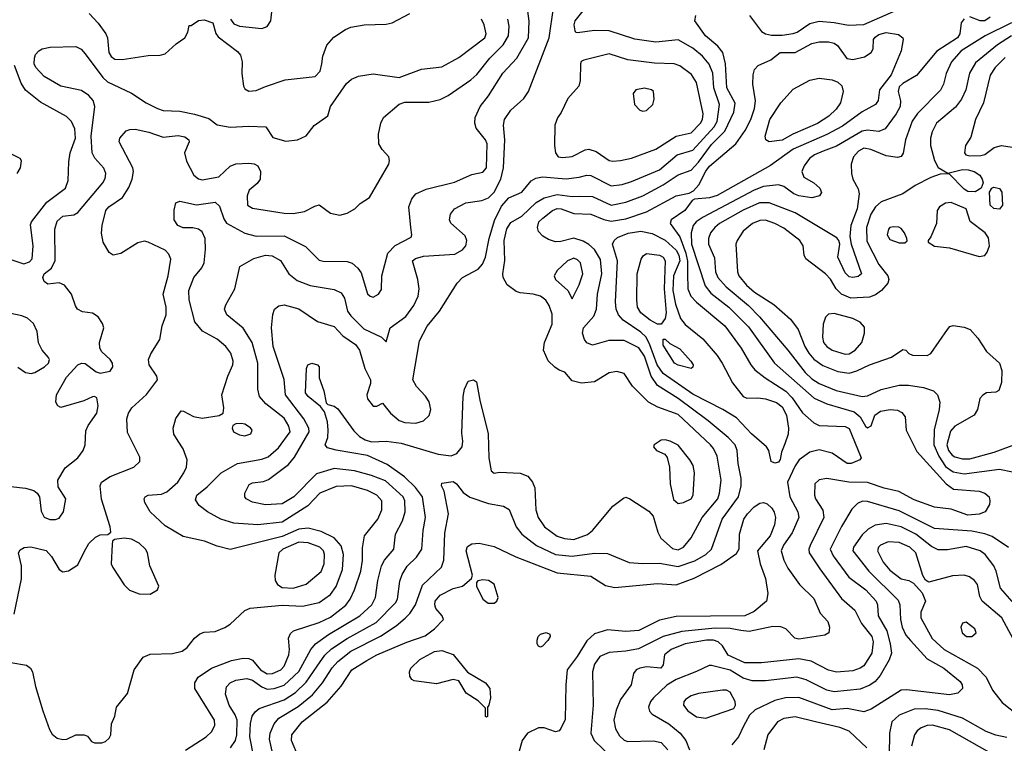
# Model space of a CAD drawing. Extents: x 1173029 to 1307123, y 522559 to 678521.
# Tile 302 of 623: x 1257903 to 1263201, y 547140 to 551032. Entities that reach past the tile are written whole.
import ezdxf

# ---------------------------------------------------------------- set-up
doc = ezdxf.new("R2010")
doc.units = 0

msp = doc.modelspace()

# ---------------------------------------------------------------- linework, layer by layer
at = {"layer": '0CON10XD'}
for points in [[(1259644.3, 548155), (1259631.7, 548201.7), (1259595, 548244.7), (1259525, 548280), (1259455, 548296.8), (1259405, 548292.2), (1259315, 548252.8), (1259035, 548182.7), (1258965, 548200), (1258896.5, 548226.5), (1258782.4, 548252.4), (1258685, 548310), (1258605, 548384.2), (1258576.9, 548435), (1258572.2, 548455), (1258577.1, 548465), (1258595, 548475.4), (1258665, 548480.4), (1258695, 548492.7), (1258753.8, 548545), (1258785.7, 548594.3), (1258800.4, 548625), (1258803.3, 548665), (1258783.2, 548723.2), (1258755.5, 548765), (1258732.3, 548802.3), (1258728.4, 548835), (1258742.7, 548887.3), (1258771.7, 548928.3), (1258785, 548926.7), (1258837.8, 548897.8), (1258885, 548888.8), (1258976.1, 548903.9), (1258997.5, 548915), (1259001.2, 548945), (1258990.8, 549015), (1259022.1, 549115), (1259050.4, 549175), (1259052.1, 549195), (1259038.3, 549238.3), (1259011.9, 549275), (1258965, 549314.4), (1258886.6, 549356.6), (1258845, 549406.7), (1258814.1, 549525), (1258812.4, 549575), (1258839.2, 549645), (1258882.3, 549697.7), (1258895.2, 549724.8), (1258902.4, 549795), (1258900, 549855), (1258885, 549891.4), (1258865.4, 549905.4), (1258835, 549912.2), (1258782, 549912), (1258752.9, 549925), (1258734.3, 549955), (1258733.2, 550006.8), (1258742.7, 550047.3), (1258764.2, 550055.8), (1258855, 550036.2), (1258955, 550050.3), (1258978.4, 550028.4), (1259000.5, 549960.5), (1259015, 549937.5), (1259113.4, 549883.4), (1259175, 549867.3), (1259325, 549869.3), (1259441.3, 549811.3), (1259515, 549737.8), (1259535, 549732.7), (1259665, 549731.5), (1259691.7, 549721.7), (1259723.1, 549695), (1259739.9, 549669.9), (1259775, 549557.5), (1259788, 549545), (1259805, 549540), (1259834.2, 549555), (1259849.3, 549580.7), (1259850.9, 549655), (1259884.1, 549775.9), (1259923.1, 549816.9), (1260008.5, 549861.5), (1260012.9, 549875), (1260007.9, 549915), (1259996.6, 550025), (1260011.9, 550068.1), (1260035, 550094.5), (1260090.3, 550119.7), (1260242.6, 550157.4), (1260335, 550198.6), (1260395, 550212.5), (1260414.2, 550235), (1260418.2, 550365), (1260409.5, 550385), (1260358.2, 550448.2), (1260351.8, 550475), (1260353.9, 550505), (1260380.8, 550565), (1260425, 550622.2), (1260502.2, 550745), (1260577.3, 550825), (1260640.3, 550935), (1260643.7, 551023.7), (1260628.2, 551145)], [(1259205, 550983.6), (1259235, 550994.4), (1259254.5, 551025), (1259264, 551125)], [(1258795, 547102.3), (1258905.6, 547175), (1258936.1, 547203.9), (1258952, 547238), (1258951.8, 547265), (1258845.6, 547435), (1258844.4, 547465), (1258863.1, 547495), (1258935, 547544.6), (1259042, 547585), (1259105, 547597.3), (1259135, 547596.2), (1259155, 547586.9), (1259199.4, 547535), (1259233.9, 547513.9), (1259263.8, 547516.2), (1259307.3, 547535), (1259325.8, 547555), (1259350.3, 547615), (1259354, 547645), (1259349.4, 547705), (1259359.3, 547730.7), (1259376.2, 547745), (1259515, 547790.5), (1259575, 547818.8), (1259657.6, 547882.4), (1259681.6, 547915), (1259703.5, 547965), (1259737.6, 548065), (1259746.5, 548123.5), (1259748.1, 548191.9), (1259758.9, 548255), (1259829.5, 548345), (1259851.8, 548395), (1259851.2, 548445), (1259824.5, 548475), (1259775, 548499.2), (1259688.8, 548525), (1259605, 548521.4), (1259518.2, 548485), (1259453.4, 548416.6), (1259315, 548329), (1259184.8, 548314.8), (1259054.7, 548324.7), (1258985, 548346.2), (1258914, 548385), (1258868.8, 548418.8), (1258848.9, 548448.9), (1258855.6, 548475), (1258910.9, 548519.1), (1258987.5, 548595), (1259075.2, 548644.8), (1259205, 548668.1), (1259239.7, 548680.3), (1259295, 548729.2), (1259357.4, 548815), (1259351.6, 548845), (1259325, 548888.5), (1259226.6, 548966.6), (1259193.8, 549005), (1259183.9, 549043.9), (1259183.6, 549185), (1259154.1, 549295), (1259105, 549372.2), (1259017.3, 549445), (1259004.5, 549475), (1259011.7, 549498.3), (1259060.5, 549585), (1259086.7, 549705), (1259162.6, 549747.4), (1259225, 549765.8), (1259262.1, 549762.1), (1259305.9, 549735.9), (1259350.5, 549665), (1259395, 549629.6), (1259465, 549601.8), (1259595, 549580), (1259632, 549562), (1259650.5, 549535), (1259667.1, 549465), (1259685, 549438.5), (1259755, 549369.7), (1259850, 549325), (1259875, 549300), (1259895.7, 549375), (1259979.6, 549435), (1260022.7, 549495), (1260046.7, 549545), (1260051.6, 549585), (1260044.7, 549634.7), (1260015.6, 549735), (1260032.1, 549747.9), (1260075, 549760), (1260245, 549771.1), (1260285, 549794.5), (1260302.5, 549815), (1260307.9, 549845), (1260300.2, 549870.2), (1260222.5, 549937.5), (1260215.8, 549955), (1260220, 549985), (1260242, 550015), (1260303.7, 550046.3), (1260390.2, 550059.8), (1260425, 550072.9), (1260455, 550103.9), (1260491.7, 550175), (1260505.7, 550235), (1260513.3, 550385), (1260505.5, 550465), (1260511.1, 550495), (1260545, 550546), (1260615, 550607.5), (1260640, 550645), (1260751.8, 550935), (1260774.7, 551095.3)], [(1259037.9, 547115), (1259064.2, 547155.8), (1259071.2, 547185), (1259072.6, 547265), (1259063, 547293), (1259029.1, 547345), (1259010.9, 547405), (1259016.4, 547443.6), (1259034.8, 547465.2), (1259065, 547478.8), (1259125, 547488.3), (1259155, 547479.6), (1259205, 547443.3), (1259235, 547431.9), (1259272.5, 547435), (1259325, 547453.1), (1259403.9, 547526.1), (1259470, 547645), (1259494.5, 547675.5), (1259563.9, 547725), (1259732.1, 547825), (1259797.2, 547885), (1259816.6, 547925), (1259830, 548015), (1259849.7, 548095), (1259865.9, 548124.1), (1259916.7, 548185), (1259924, 548265), (1259962.8, 548337.2), (1259976.4, 548385), (1259974.8, 548444.8), (1259966.4, 548465), (1259871.2, 548551.2), (1259795, 548580.6), (1259705, 548605.2), (1259595, 548617.5), (1259500.7, 548589.3), (1259377.1, 548465), (1259315, 548427.1), (1259225, 548422.4), (1259155, 548436.2), (1259121.4, 548455), (1259114.4, 548465), (1259114.4, 548485), (1259138.3, 548531.7), (1259155, 548541.1), (1259215, 548548.8), (1259240.9, 548559.1), (1259349.7, 548640.3), (1259381.9, 548678.1), (1259460.8, 548815), (1259459.2, 548835), (1259431.4, 548885), (1259333.3, 549015), (1259326.5, 549096.5), (1259266.7, 549275), (1259257.6, 549375), (1259264.5, 549445.5), (1259274.2, 549475), (1259296.7, 549493.3), (1259325, 549497.5), (1259405, 549476.5), (1259505, 549408), (1259595, 549382.5), (1259641.8, 549331.8), (1259710.4, 549285), (1259730.5, 549255), (1259760.5, 549155), (1259791.2, 549095), (1259791.1, 549075), (1259770, 549015), (1259775, 548993.3), (1259805, 548953.8), (1259825, 548952.5), (1259855, 548970), (1259897.1, 548915), (1259945, 548875.4), (1259975, 548864.6), (1260035, 548862.1), (1260076.2, 548873.8), (1260106.2, 548903.8), (1260115.6, 548935), (1260106.4, 548976.4), (1260087, 549007), (1260038.3, 549058.3), (1260018.6, 549095), (1260053.5, 549305), (1260095, 549382.9), (1260162.5, 549465), (1260256, 549615), (1260286, 549645), (1260369.2, 549690.8), (1260393.3, 549716.7), (1260409.2, 549755), (1260428.9, 549855), (1260457.8, 549952.2), (1260495, 550029.3), (1260535, 550073.1), (1260605, 550104.5), (1260655.3, 550164.7), (1260679.6, 550180.4), (1260715, 550186.9), (1260843.7, 550176.3), (1260913.3, 550185), (1260955, 550195.9), (1260975, 550194.7), (1261085, 550137.5), (1261145, 550144.7), (1261195, 550161.8), (1261345, 550224.2), (1261439.5, 550305), (1261525, 550330), (1261638.9, 550455), (1261656.4, 550485), (1261667.3, 550575), (1261637, 550665), (1261631.7, 550745), (1261612.1, 550792.1), (1261576.5, 550836.5), (1261525, 550878.8), (1261445, 550922.9), (1261325, 550910.5), (1261213.2, 550926.8), (1261075, 550972.4), (1260995, 550973.1), (1260905, 550961.2), (1260895, 550963.8), (1260891.7, 550971.7), (1260886.7, 551005), (1260891.1, 551025), (1260941.3, 551088.7)], [(1261829.4, 551055), (1261895, 550968.1), (1261916.2, 550955), (1261948.5, 550948.5), (1262005, 550948.4), (1262065, 550957.6), (1262085.6, 550965), (1262155, 551010.9), (1262205, 551024.1), (1262285, 551017.4), (1262361.6, 551001.6), (1262445, 551006.1), (1262646.3, 551093.7)], [(1258249.5, 548170.5), (1258274.5, 548215.5), (1258310.9, 548249.1), (1258335, 548261.2), (1258377, 548263), (1258392.5, 548275), (1258390, 548305), (1258342.3, 548452.3), (1258336.7, 548525), (1258342.9, 548545), (1258390, 548575), (1258516.2, 548625), (1258550, 548655), (1258549.1, 548679.1), (1258482.2, 548812.2), (1258479.5, 548885), (1258487.5, 548915), (1258505.9, 548944.1), (1258585, 549015.5), (1258643.9, 549095), (1258641.5, 549115), (1258599.6, 549175), (1258596.3, 549203.7), (1258607.8, 549235), (1258657.4, 549312.6), (1258670, 549385), (1258691.5, 549445), (1258691.8, 549485), (1258674.4, 549555), (1258701.2, 549655), (1258716.4, 549743.6), (1258705, 549770), (1258685, 549791.5), (1258595, 549836), (1258575, 549840), (1258538.8, 549831.2), (1258446.2, 549773.8), (1258405, 549765.6), (1258385, 549780.6), (1258352.7, 549835), (1258343.9, 549883.9), (1258346.4, 549925), (1258366.7, 550005), (1258383.3, 550025), (1258455.4, 550075), (1258490.4, 550129.6), (1258508.8, 550175), (1258515.4, 550215), (1258510.9, 550235), (1258438.9, 550375), (1258442.2, 550395), (1258475, 550433.3), (1258495, 550441.8), (1258525, 550442.7), (1258597.7, 550427.7), (1258675, 550400), (1258755, 550409.6), (1258791.7, 550401.7), (1258812.9, 550385), (1258815.6, 550375), (1258789.1, 550315), (1258800.8, 550270.8), (1258839.6, 550195), (1258865, 550175.4), (1258885, 550170.4), (1258975, 550187.1), (1259035, 550244.4), (1259065, 550256.9), (1259135, 550260), (1259165, 550255.8), (1259183.3, 550245), (1259198.8, 550215), (1259196.2, 550175), (1259179.7, 550150.3), (1259136.7, 550115), (1259126.2, 550085), (1259128.8, 550035), (1259155, 550018.6), (1259325, 549991.6), (1259375, 549990), (1259435, 550000), (1259490.5, 550029.5), (1259515, 550036), (1259575, 549992), (1259625, 549980), (1259665, 549992), (1259705.7, 550014.3), (1259735, 550043.8), (1259785, 550076), (1259888.6, 550255), (1259892.9, 550275), (1259888.6, 550295), (1259852.8, 550332.8), (1259835.3, 550365), (1259833.8, 550416.2), (1259845.3, 550474.7), (1259860, 550505), (1259945, 550577.8), (1259975, 550587.9), (1260105, 550589.1), (1260165, 550602.5), (1260208, 550625), (1260331, 550709), (1260362.7, 550737.3), (1260432.5, 550825), (1260503.4, 550896.6), (1260533.2, 550945), (1260536.9, 550996.9), (1260529.7, 551035)], [(1258276.2, 551065), (1258325, 551013.5), (1258366.6, 550955), (1258375.3, 550935), (1258382.4, 550855), (1258395, 550834.5), (1258415, 550820.4), (1258455, 550817.5), (1258595, 550839.2), (1258659.5, 550840.5), (1258685, 550848), (1258745, 550902.5), (1258791.2, 550935), (1258807.5, 550965), (1258815, 551000), (1258825, 551000), (1258865, 551028), (1258895, 551030.8), (1258941.2, 551015), (1258958, 550958), (1258970.4, 550940.4), (1259075, 550860), (1259090.8, 550840.8), (1259100, 550805), (1259097.4, 550742.6), (1259107.9, 550675), (1259115, 550659.4), (1259135, 550647.1), (1259175, 550650.4), (1259225, 550673.2), (1259331.7, 550708.3), (1259493, 550727), (1259519.4, 550755), (1259528.9, 550795), (1259533.5, 550835), (1259555.4, 550894.6), (1259592.6, 550937.4), (1259655, 550978.6), (1259685, 550991.9), (1259755.6, 551004.4), (1259875, 551007.1), (1259907.5, 551015), (1260002.5, 551065)], [(1259036.6, 551035), (1259055, 551010.4), (1259085, 550997.8), (1259205, 550983.6)], [(1259725, 550727.7), (1259805, 550740), (1259945, 550720.8), (1260063.9, 550766.1), (1260175, 550779.1), (1260265, 550828.5), (1260405, 550934.5), (1260412.7, 550955), (1260401.2, 551005), (1260386.9, 551035)], [(1260915, 550083.5), (1260985, 550080.9), (1261085, 550034.3), (1261165, 550049.6), (1261255, 550084.3), (1261365, 550143.9), (1261445, 550197.4), (1261515, 550223.1), (1261554.4, 550265), (1261625, 550360.8), (1261697.4, 550432.6), (1261745.8, 550535), (1261753.1, 550583.1), (1261707.3, 550665), (1261700.4, 550795), (1261685.9, 550855), (1261659.5, 550889.5), (1261593.2, 550945), (1261535.5, 551025), (1261540.5, 551055)], [(1262985, 551037.1), (1262968.8, 551015), (1262961.2, 550955), (1262948.6, 550935), (1262837.6, 550862.4), (1262727.9, 550732.1), (1262655, 550688.5), (1262635, 550670), (1262629.3, 550645), (1262642.7, 550595), (1262639.4, 550565), (1262619.1, 550525), (1262560, 550445), (1262525, 550430.8), (1262465, 550437.2), (1262435, 550431.9), (1262297.6, 550352.4), (1262225.2, 550324.8), (1262179.5, 550305), (1262151.8, 550285), (1262123.3, 550245), (1262111.4, 550215), (1262122, 550185), (1262175, 550154.5), (1262208.1, 550125), (1262216.8, 550103.2), (1262205.4, 550084.6), (1262165, 550074.6), (1262095, 550085.3), (1262068.1, 550095), (1262014, 550134), (1261985, 550143.1), (1261905.3, 550135.3), (1261855, 550115.6), (1261580.4, 549969.6), (1261543.3, 549945), (1261526.5, 549925), (1261515.2, 549884.8), (1261518.3, 549825), (1261591.2, 549601.2), (1261620.9, 549560.9), (1261719.1, 549485), (1261825, 549379.1), (1261963.3, 549185), (1262177, 548997), (1262245, 548965.7), (1262392.4, 548922.4), (1262425.5, 548895), (1262452.9, 548845), (1262465, 548836.2), (1262485, 548847.5), (1262504.4, 548905), (1262535, 548926.2), (1262586, 548936), (1262625, 548931.8), (1262649.8, 548919.8), (1262667.8, 548895), (1262673.3, 548825), (1262729.3, 548709.3), (1262887.7, 548535), (1262927.2, 548507.2), (1263065.3, 548495.3), (1263095.8, 548485), (1263118.9, 548465), (1263123.5, 548445), (1263120, 548425), (1263098, 548385), (1263065, 548373.1), (1263005, 548367.8), (1262915, 548400), (1262825, 548410.4), (1262715, 548448.8), (1262632.5, 548495), (1262555, 548512.8), (1262465, 548542.9), (1262363.8, 548543.8), (1262245.3, 548564.7), (1262205, 548556.2), (1262180.6, 548535), (1262178.8, 548475), (1262183.8, 548455), (1262224.8, 548394.8), (1262230, 548355), (1262156, 548204), (1262148, 548185), (1262150.4, 548165), (1262207.5, 548077.5), (1262325, 547918.5), (1262395.9, 547855.9), (1262432.8, 547785), (1262487.5, 547715), (1262494.7, 547685), (1262488.4, 547625), (1262445, 547556.9), (1262425, 547543.4), (1262385, 547530.3), (1262297, 547523), (1262255, 547533.5), (1262161.9, 547581.9), (1262094.4, 547594.4), (1261895, 547572.6), (1261805, 547573.2), (1261715, 547614.3), (1261683.8, 547663.8), (1261661.2, 547685), (1261635, 547694), (1261597.5, 547695), (1261484.3, 547675), (1261407.9, 547645), (1261372.9, 547615), (1261365, 547562.5), (1261353.3, 547545), (1261275, 547550.8), (1261238.8, 547545), (1261220, 547535), (1261205.6, 547515), (1261193.1, 547455), (1261134.6, 547375), (1261111.7, 547318.3), (1261100, 547265), (1261108.7, 547218.7), (1261130.1, 547180.1), (1261155, 547156.9), (1261175, 547149.3), (1261313.4, 547153.4), (1261355, 547144.7), (1261390.5, 547105)], [(1263238.7, 551015), (1263097.7, 550945), (1262969.2, 550865), (1262916.6, 550805), (1262887.3, 550742.7), (1262873.8, 550685), (1262857.1, 550652.9), (1262733.5, 550526.5), (1262705, 550486.5), (1262669.1, 550385), (1262656, 550314), (1262645, 550296.9), (1262625, 550291.2), (1262565, 550300), (1262483.1, 550333.1), (1262445, 550340), (1262415.2, 550324.8), (1262388.4, 550295), (1262377.2, 550255), (1262377.5, 550205), (1262385.9, 550175), (1262415, 550122), (1262420.4, 550095), (1262408.1, 550015), (1262375.2, 549925), (1262370, 549865), (1262376.7, 549825), (1262432.5, 549665), (1262415, 549651.1), (1262385, 549645.4), (1262365, 549648.9), (1262345, 549670.9), (1262304, 549755), (1262315.5, 549825), (1262310, 549845), (1262298.6, 549858.6), (1262075, 549992.9), (1261935, 550046.7), (1261883.6, 550046.4), (1261795, 550007.7), (1261668.5, 549935), (1261643.2, 549915), (1261620, 549885), (1261608.4, 549855), (1261608.2, 549825), (1261641.4, 549751.4), (1261647.4, 549675), (1261658.8, 549645), (1261704.3, 549594.3), (1261823.8, 549493.8), (1261884, 549434), (1262035.9, 549255), (1262129.7, 549135), (1262165, 549099.5), (1262205, 549074.3), (1262295, 549037.9), (1262435, 549004.7), (1262465, 549009.4), (1262537.9, 549042.1), (1262635.4, 549065.4), (1262685, 549065.3), (1262765, 549053.2), (1262820, 549035), (1262840.6, 549015), (1262853.1, 548975), (1262850.6, 548935), (1262823.5, 548826.5), (1262822, 548745), (1262847.5, 548685), (1262885, 548629.4), (1262925, 548599.6), (1262985, 548590), (1263174.1, 548614.1), (1263245, 548599.5)], [(1263124.5, 551045), (1263095.8, 551025), (1263071.2, 551025), (1263015, 551047.4)], [(1259268.8, 547065), (1259247.1, 547162.9), (1259250.5, 547195), (1259271.9, 547245), (1259297.2, 547275), (1259401.9, 547338.1), (1259478.6, 547401.4), (1259532.9, 547465), (1259583.6, 547546.4), (1259615, 547580.5), (1259685.1, 547634.9), (1259844, 547716), (1259928.5, 547771.5), (1259976.7, 547813.3), (1260001.7, 547838.3), (1260031.6, 547885), (1260069.3, 547990.7), (1260173.2, 548086.8), (1260185.2, 548124.8), (1260190.6, 548269.4), (1260210.7, 548375), (1260186.6, 548496.6), (1260172.5, 548525), (1260175, 548540), (1260235, 548547.9), (1260252.5, 548535), (1260289.4, 548489.4), (1260325, 548463.9), (1260425, 548430.3), (1260506.3, 548416.3), (1260536.8, 548396.8), (1260574.3, 548304.3), (1260604.6, 548265), (1260684.4, 548204.4), (1260785, 548155.2), (1260875, 548146.1), (1260995, 548161.9), (1261065, 548160.4), (1261182.3, 548112.3), (1261256.5, 548106.5), (1261345, 548109), (1261445, 548090.4), (1261535, 548122), (1261593.9, 548156.1), (1261625.9, 548185), (1261683.1, 548345), (1261770.3, 548465), (1261784.7, 548525), (1261784.7, 548564.7), (1261769.3, 548645), (1261764, 548715), (1261752, 548745), (1261714, 548785), (1261606.7, 548875), (1261445, 548994.8), (1261334.9, 549064.9), (1261300.2, 549115), (1261265, 549221.5), (1261235, 549267.5), (1261155, 549306.2), (1261073.3, 549306.7), (1260985, 549282.2), (1260955, 549294.3), (1260941.4, 549311.4), (1260931.8, 549345), (1260936.2, 549375), (1260991.9, 549438.1), (1261006.3, 549475), (1261011.7, 549555), (1261034.4, 549665), (1261027.1, 549742.9), (1260995, 549796), (1260965, 549823.2), (1260935, 549840.4), (1260885, 549856.8), (1260815, 549838.7), (1260785, 549836.8), (1260748.9, 549848.9), (1260718.1, 549868.1), (1260695, 549892.9), (1260688.2, 549915), (1260696.7, 549945), (1260716.8, 549965), (1260769.1, 550005), (1260795, 550016.1), (1260815.8, 550015), (1260885, 549990), (1260975, 549986.4), (1261045, 549957), (1261085, 549949.1), (1261165, 549960.4), (1261275, 549997.8), (1261435, 550084.6), (1261505, 550098.6), (1261528.2, 550111.8), (1261556.9, 550143.1), (1261595, 550217.3), (1261615, 550243.6), (1261756.8, 550365), (1261806.8, 550435), (1261836.7, 550495), (1261857.1, 550555), (1261862.1, 550595), (1261847.9, 550685), (1261848.8, 550735), (1261856.1, 550763.9), (1261875.4, 550784.6), (1261943.5, 550816.5), (1261995, 550854.6), (1262075, 550855.4), (1262165, 550904.3), (1262205, 550912.5), (1262255, 550912.4), (1262285, 550905.8), (1262303.7, 550893.7), (1262353, 550823), (1262385, 550817.9), (1262448, 550832), (1262484.5, 550855), (1262494.5, 550875), (1262497.3, 550925), (1262505, 550938.2), (1262525, 550952.2), (1262565, 550963.1), (1262632, 550952), (1262654, 550935), (1262655.8, 550925), (1262645.5, 550865), (1262591.3, 550735), (1262528.8, 550655), (1262522.5, 550597.5), (1262507.8, 550575), (1262435, 550535.9), (1262330.5, 550459.5), (1262245.4, 550414.6), (1262065, 550334.8), (1261942.1, 550247.9), (1261655, 550086.2), (1261615, 550072.9), (1261533.1, 550066.9), (1261521.1, 550058.9), (1261481.5, 550005), (1261408.6, 549955), (1261403.5, 549935), (1261454.7, 549864.7), (1261486.9, 549776.9), (1261496.5, 549733.5), (1261496.1, 549666.1), (1261498.6, 549585), (1261514.7, 549545), (1261545, 549512.9), (1261696.2, 549385), (1261785, 549265.6), (1261836.1, 549176.1), (1261858.8, 549148.8), (1261913.6, 549105), (1262024.6, 549034.6), (1262058.7, 548998.7), (1262115, 548916.7), (1262175, 548862.9), (1262205, 548849.4), (1262345, 548844.7), (1262365, 548832.5), (1262426.7, 548685), (1262430, 548675), (1262423.3, 548665), (1262376.7, 548645), (1262355, 548645.4), (1262275, 548700.6), (1262205, 548717.8)], [(1263238.7, 550945), (1263163.3, 550896.7), (1263045, 550800), (1263014.1, 550745), (1262992.9, 550655), (1262971.1, 550605), (1262938.3, 550561.7), (1262836.4, 550475), (1262811.9, 550428.1), (1262803.3, 550395), (1262804, 550355), (1262824.7, 550274.7), (1262845, 550236), (1262897, 550207), (1262975, 550225.7), (1263006.2, 550225), (1263038.6, 550215), (1263068.1, 550195), (1263081.4, 550175), (1263086, 550154), (1263076.7, 550125), (1263043.8, 550106.2), (1263005, 550107.3), (1262985, 550120), (1262903, 550203), (1262855, 550201.2), (1262806.1, 550183.9), (1262720.8, 550139.2), (1262655, 550094.6), (1262538.5, 550051.5), (1262508.4, 550025), (1262482.8, 549985), (1262458.3, 549915), (1262461.2, 549841.2), (1262525, 549714.5), (1262574.3, 549655), (1262580, 549635), (1262574.2, 549615), (1262540, 549575), (1262507.8, 549552.2), (1262475, 549540), (1262375, 549534.2), (1262325, 549555.9), (1262296.7, 549585), (1262265, 549635.5), (1262238.2, 549665), (1262133.3, 549745), (1262124.5, 549765), (1262118.1, 549815), (1262100.5, 549845), (1262015, 549910), (1261966, 549936), (1261915, 549953.2), (1261885, 549952.5), (1261845.6, 549935), (1261796.3, 549893.7), (1261762.5, 549845), (1261755.5, 549825), (1261765.9, 549675), (1261772.2, 549655), (1261814.2, 549604.2), (1261856.1, 549566.1), (1261960.3, 549500.3), (1262050.3, 549420.3), (1262091.1, 549365), (1262127, 549275), (1262148.3, 549238.3), (1262175.8, 549205.8), (1262225, 549171.4), (1262305, 549139.5), (1262365, 549131.4), (1262407.2, 549142.8), (1262475, 549176.4), (1262593, 549217), (1262655, 549257.5), (1262670, 549255), (1262687, 549237), (1262707, 549227), (1262785, 549226.2), (1262805, 549236.7), (1262894.4, 549365.6), (1262908.3, 549381.7), (1262925, 549387.5), (1262985, 549378.9), (1263016.4, 549366.4), (1263058.5, 549318.5), (1263105, 549247.5), (1263174, 549185), (1263187.1, 549145), (1263185, 549080), (1263171.7, 549038.3), (1263155, 549028.8), (1263105, 549024.3), (1263085, 549012.9), (1263069.4, 548995), (1263056.5, 548935), (1263037.8, 548905), (1262935, 548845.3), (1262910.4, 548819.6), (1262891, 548745), (1262900.4, 548715), (1262919.8, 548689.8), (1262935, 548680), (1262975, 548670), (1263015, 548669.8), (1263145.7, 548705), (1263325, 548771.5)], [(1257855, 548520.8), (1257935, 548513.1), (1257979.6, 548499.6), (1257996.2, 548486.2), (1258008.6, 548465), (1258018.8, 548388.8), (1258035, 548356.7), (1258065, 548343.8), (1258095, 548343.8), (1258115, 548351.2), (1258139.2, 548385), (1258152, 548455), (1258109.7, 548519.7), (1258107.5, 548555), (1258148, 548622), (1258215, 548675.7), (1258244.5, 548715), (1258254.5, 548745), (1258258.7, 548821.3), (1258271.3, 548848.7), (1258318.2, 548915), (1258325.5, 548955.5), (1258318.8, 548998.8), (1258306.1, 549006.1), (1258295, 549003.8), (1258248, 548982), (1258125, 548946), (1258108.8, 548955), (1258097.5, 548975), (1258101.1, 549015), (1258155, 549108.5), (1258215, 549176.4), (1258235, 549184.5), (1258255, 549183.1), (1258315, 549137.5), (1258335, 549130.8), (1258389.3, 549140.7), (1258403.8, 549165), (1258402, 549185), (1258390, 549205), (1258345.4, 549245.4), (1258334.5, 549264.5), (1258332.2, 549295), (1258355.4, 549375), (1258348.3, 549398.3), (1258325, 549434.3), (1258295, 549453.1), (1258240.9, 549460.9), (1258214.5, 549474.5), (1258202.4, 549492.4), (1258182.2, 549555), (1258144.6, 549604.6), (1258115, 549616.5), (1258055, 549609.4), (1258035, 549624), (1258027.9, 549645), (1258033.8, 549665), (1258074.7, 549695.3), (1258092.9, 549737.1), (1258092.7, 549905), (1258105, 549949.1), (1258135, 549975.3), (1258195, 549982.7), (1258215, 549995.6), (1258350.5, 550155), (1258363.1, 550176.9), (1258367.1, 550205), (1258355, 550232.9), (1258306.3, 550286.3), (1258293.4, 550315), (1258288.1, 550405), (1258307.9, 550565), (1258297.4, 550597.4), (1258274.7, 550624.7), (1258235, 550651.1), (1258125, 550673.5), (1258035, 550725.6), (1257989.2, 550775), (1257980.8, 550795), (1257982, 550825), (1257988.8, 550845), (1258005.7, 550864.3), (1258024.5, 550875.5), (1258066.4, 550883.6), (1258205, 550887.7), (1258233.5, 550873.5), (1258255, 550848.1), (1258350.8, 550720.8), (1258375, 550697.3), (1258505, 550637.5), (1258583.8, 550583.8), (1258645, 550553.9), (1258675, 550543.3), (1258765, 550539.7), (1258843.2, 550523.2), (1258919.8, 550499.8), (1258965, 550467.1), (1259035, 550453.3), (1259135, 550460), (1259226.4, 550456.4), (1259265, 550398.8), (1259335, 550378.5), (1259397.5, 550385), (1259445, 550408), (1259487.3, 550462.7), (1259560, 550515), (1259576, 550565), (1259661.5, 550688.5), (1259688.3, 550711.7), (1259725, 550727.7)], [(1261095, 550271.1), (1261135, 550274.6), (1261195, 550286.8), (1261325, 550335.4), (1261435, 550406.2), (1261515, 550424.1), (1261566.4, 550475), (1261576.9, 550495), (1261580.9, 550525), (1261543.9, 550693.9), (1261517.3, 550737.3), (1261455, 550783.1), (1261425, 550793.8), (1261318, 550798), (1261175.3, 550815.3), (1261075, 550848.1), (1260937.5, 550815), (1260923.8, 550806.2), (1260920, 550795), (1260918.9, 550705), (1260910.6, 550675), (1260851.8, 550608.2), (1260816.6, 550533.4), (1260796, 550504), (1260781.5, 550465), (1260780.5, 550355), (1260785.5, 550315), (1260800.8, 550295), (1260825, 550290), (1260874.7, 550295.3), (1260945, 550331.8), (1260965, 550336), (1261005, 550323.5), (1261075, 550275.4), (1261095, 550271.1)], [(1263205, 550828.2), (1263150.7, 550775), (1263125, 550734.2), (1263087.8, 550585), (1263045.3, 550495), (1263020.8, 550399.2), (1262991.2, 550355), (1262987.1, 550315), (1262994.3, 550305), (1263015, 550299.2), (1263075, 550301.2), (1263095, 550307.1), (1263146.4, 550343.6), (1263185, 550354.5), (1263335, 550332.1)], [(1257855, 549742.5), (1257925, 549718.9), (1257955, 549728.9), (1257970.5, 549745), (1257975.4, 549815), (1257960.7, 549929.3), (1257967.1, 549945), (1258049.7, 550050.3), (1258150, 550125), (1258163.8, 550166.2), (1258166.7, 550266.7), (1258174.7, 550315.3), (1258202.9, 550395), (1258198.8, 550445), (1258181.9, 550485), (1258155, 550511.1), (1258015, 550588), (1257935, 550652.9), (1257910.5, 550690.5), (1257874.3, 550785)], [(1261935, 550374.5), (1261917.5, 550385), (1261914.5, 550404.5), (1261939.3, 550495), (1261997.6, 550585), (1262065, 550658.6), (1262155, 550706.3), (1262205, 550716.6), (1262275, 550708.2), (1262304, 550695), (1262325.5, 550675.5), (1262334.3, 550645), (1262318.8, 550585), (1262295, 550551.2), (1262256.2, 550513.8), (1262195, 550473.3), (1262063.1, 550416.9), (1262005, 550384.2), (1261935, 550374.5)], [(1261255, 550540), (1261275, 550543.3), (1261310, 550575), (1261316.2, 550605), (1261313.3, 550645), (1261302.5, 550655), (1261265, 550664.2), (1261217.5, 550655), (1261203.3, 550635), (1261210, 550575), (1261240, 550545), (1261255, 550540)], [(1257890, 550205), (1257907.5, 550235), (1257913, 550273), (1257906.1, 550286.1), (1257857.9, 550307.9)], [(1263175, 550013.5), (1263145, 550015.6), (1263124.3, 550035), (1263120, 550105), (1263133.3, 550125), (1263145, 550131.2), (1263175, 550124), (1263187.5, 550105), (1263190.5, 550035), (1263175, 550013.5)], [(1259162.8, 547065), (1259141, 547175), (1259144, 547246), (1259154.3, 547285.7), (1259169.9, 547310.1), (1259192, 547328), (1259325, 547373.7), (1259386.5, 547413.5), (1259445, 547468.1), (1259504.3, 547555.7), (1259545, 547614.1), (1259581.1, 547648.9), (1259665, 547703.2), (1259820.2, 547789.8), (1259925.3, 547895), (1259935.3, 547915), (1259947.8, 548012.2), (1259961.3, 548048.7), (1259986.9, 548093.1), (1260038.7, 548141.3), (1260067.3, 548185), (1260073.1, 548285), (1260086.7, 548355), (1260069.7, 548465), (1260032.4, 548515), (1259972.9, 548572.9), (1259879.5, 548639.5), (1259775, 548687.5), (1259605.8, 548715.8), (1259559.6, 548729.6), (1259546.9, 548745), (1259560.3, 548785), (1259563.4, 548825), (1259558.3, 548868.3), (1259542.5, 548922.5), (1259521.1, 548951.1), (1259454.4, 549005), (1259440, 549025), (1259446.2, 549155), (1259453.3, 549175), (1259475, 549184), (1259505, 549176), (1259513.3, 549165), (1259514, 549105), (1259539.1, 549035), (1259551.4, 548971.4), (1259561.4, 548961.4), (1259595, 548953.5), (1259615, 548939.5), (1259699.9, 548819.9), (1259730.3, 548790.3), (1259762, 548772), (1259795, 548762.3), (1259875, 548765.3), (1259955.4, 548754.6), (1260155, 548695.3), (1260225, 548686.2), (1260255, 548698.2), (1260282.9, 548735), (1260286.8, 548765), (1260282.2, 548807.8), (1260289.1, 549005), (1260295.5, 549044.5), (1260315, 549088), (1260344.1, 549094.1), (1260361.2, 549085), (1260378.9, 548985), (1260423.3, 548805), (1260427.5, 548675), (1260438.8, 548605), (1260455, 548593.8), (1260485, 548598), (1260595, 548592.9), (1260637.1, 548577.1), (1260662.9, 548545), (1260674.5, 548514.5), (1260680.4, 548395), (1260693.2, 548355), (1260726.4, 548305), (1260795, 548254.2), (1260835, 548241.7), (1260883.9, 548236.1), (1260957.5, 548262.5), (1260985, 548285.4), (1261095, 548415.5), (1261151.2, 548458.8), (1261165, 548463.1), (1261185, 548455.6), (1261288.7, 548388.7), (1261311.1, 548361.1), (1261336.5, 548275), (1261353.4, 548243.4), (1261415, 548187.5), (1261445, 548180), (1261474.4, 548195), (1261515, 548244.3), (1261574.7, 548355), (1261658.4, 548455), (1261668.3, 548485), (1261677.4, 548555), (1261655, 548684.2), (1261635.9, 548725), (1261619.3, 548745), (1261445, 548907.9), (1261337.2, 548947.2), (1261285.3, 548975.3), (1261200.6, 549060.6), (1261155, 549128.8), (1261115, 549139.2), (1261075, 549131.9), (1260995, 549083.8), (1260925, 549076.4), (1260875, 549089.4), (1260836.1, 549136.1), (1260805, 549146), (1260782.2, 549162.2), (1260746.4, 549196.4), (1260721.1, 549255), (1260726.5, 549295), (1260767.7, 549395), (1260767.4, 549447.4), (1260752.5, 549495), (1260733.3, 549523.3), (1260705, 549544.4), (1260665.5, 549555.5), (1260595, 549562.5), (1260575, 549570.6), (1260526, 549606), (1260504.7, 549645), (1260502.5, 549665), (1260513.7, 549736.3), (1260509.3, 549845), (1260523.2, 549906.8), (1260545, 549941.5), (1260605.2, 549974.8), (1260681.4, 550048.6), (1260725, 550074.3), (1260795, 550091), (1260875, 550081.7), (1260915, 550083.5)], [(1263065, 549759.1), (1263095, 549763.3), (1263108.7, 549781.3), (1263120.4, 549815), (1263115, 549858), (1263096.9, 549885), (1263016.4, 549946.4), (1262995.4, 550015), (1262915, 550049.3), (1262885, 550044.6), (1262851.4, 550025), (1262839.2, 550005), (1262835.8, 549935), (1262806.1, 549863.9), (1262790, 549845), (1262790, 549835), (1262825, 549814), (1262905, 549804.4), (1263065, 549759.1)], [(1262635, 549831.2), (1262665, 549832.5), (1262677, 549843), (1262676.7, 549855), (1262663.8, 549885), (1262645, 549908.8), (1262633.9, 549916.1), (1262605, 549918), (1262585, 549913.3), (1262576.7, 549905), (1262570, 549875), (1262585, 549850), (1262635, 549831.2)], [(1261965, 548646), (1261946.7, 548655), (1261932.9, 548715), (1261921.4, 548735), (1261840, 548805), (1261760, 548890), (1261686.2, 548936.2), (1261525, 549018.1), (1261365, 549129.8), (1261332.1, 549175), (1261293.9, 549283.9), (1261272.8, 549325), (1261245, 549351.7), (1261150.4, 549415), (1261124.1, 549444.1), (1261112.4, 549475), (1261108.6, 549515), (1261119.7, 549735), (1261092.8, 549825), (1261101.5, 549845), (1261119.2, 549860.8), (1261176.1, 549883.9), (1261245, 549894.8), (1261305, 549881.2), (1261375, 549845.2), (1261435, 549792.4), (1261449.6, 549765), (1261454.9, 549735), (1261420.9, 549655), (1261417.6, 549575), (1261431.4, 549501.4), (1261459.1, 549425), (1261483.1, 549393.1), (1261579.1, 549315), (1261655, 549226.4), (1261683.3, 549185), (1261739, 549079), (1261795, 549004.4), (1261815, 548995.6), (1261875, 548998.7), (1261915, 548992.4), (1261975, 548972.6), (1262005, 548950.3), (1262028.7, 548905), (1262039, 548835), (1262037, 548803), (1262019.7, 548750.3), (1262001.1, 548705), (1261995, 548666.7), (1261985, 548652.5), (1261965, 548646)], [(1260875, 549530), (1260912.3, 549605), (1260932.1, 549665), (1260919.5, 549725), (1260905, 549740.9), (1260885, 549748.4), (1260850.5, 549735), (1260795, 549683.1), (1260777.8, 549655), (1260785, 549634.2), (1260852.9, 549575), (1260875, 549530)], [(1261335, 549393.8), (1261295, 549415.8), (1261244.7, 549455), (1261227.8, 549485), (1261222.9, 549525), (1261225.3, 549665), (1261246.1, 549743.9), (1261257.8, 549762.2), (1261275.5, 549774.5), (1261345, 549765.9), (1261365, 549754.6), (1261376.4, 549735), (1261369.7, 549585), (1261381.1, 549455), (1261375, 549424.4), (1261355, 549394.4), (1261335, 549393.8)], [(1257893.1, 549163.1), (1257935, 549133.6), (1257965, 549128.8), (1257985, 549134.6), (1258037.1, 549165), (1258058.6, 549185), (1258062.5, 549205), (1258057.5, 549215), (1258023.3, 549255), (1258003.9, 549293.9), (1257996.5, 549355), (1257977, 549397), (1257945, 549426.5), (1257915, 549439.5), (1257855, 549452.2)], [(1262343.7, 549233.7), (1262365, 549234.8), (1262398, 549255), (1262433.9, 549295), (1262447.9, 549345), (1262447.5, 549377.5), (1262424.3, 549404.3), (1262385.2, 549425.2), (1262285, 549452.1), (1262255, 549448.1), (1262238.6, 549431.4), (1262225.9, 549394.1), (1262222.2, 549325), (1262227.5, 549295), (1262245, 549273.9), (1262275, 549254.7), (1262343.7, 549233.7)], [(1261515, 549156.7), (1261445, 549173.3), (1261426.7, 549185), (1261365, 549281.2), (1261365, 549313.3), (1261375, 549314), (1261401.1, 549291.1), (1261455, 549261.9), (1261514, 549195), (1261526, 549175), (1261525, 549162.5), (1261515, 549156.7)], [(1259115, 548793.5), (1259145.7, 548805), (1259152.9, 548825), (1259145, 548837.1), (1259115, 548855.6), (1259095, 548859.2), (1259065, 548858.8), (1259050, 548850), (1259046.2, 548835), (1259053.8, 548815), (1259085, 548799.4), (1259115, 548793.5)], [(1261445, 548429.1), (1261475, 548434.6), (1261515, 548454.5), (1261526.9, 548475), (1261532.9, 548595), (1261525.6, 548635), (1261508.6, 548665), (1261445, 548742.9), (1261402.5, 548765), (1261375, 548772.5), (1261355, 548770.8), (1261316.7, 548745), (1261313.8, 548735), (1261330, 548715), (1261374.3, 548694.3), (1261386.6, 548676.6), (1261398.5, 548625), (1261402.5, 548535), (1261420.6, 548450.6), (1261445, 548429.1)], [(1262205, 548717.8), (1262155, 548705.5), (1262096.2, 548663.8), (1262075, 548631.5), (1262034.7, 548545), (1262045.9, 548465), (1262089.6, 548385), (1262094.6, 548355), (1262058.8, 548271.2), (1262012.7, 548205), (1262000.3, 548175), (1262013.9, 548125), (1262035, 548081.4), (1262098.9, 547995), (1262175, 547918.1), (1262210.3, 547840.3), (1262251.2, 547795), (1262260, 547765), (1262256.2, 547735), (1262235, 547721.2), (1262095, 547700), (1262073.1, 547705), (1262025.8, 547755.8), (1261997.3, 547767.3), (1261955, 547768.3), (1261828.2, 547741.8), (1261783.7, 547746.3), (1261725, 547758.3), (1261645, 547759.9), (1261465, 547741.2), (1261365.5, 547714.5), (1261231.8, 547648.2), (1261164.8, 547635.2), (1261075, 547628.9), (1261024, 547606), (1260996.4, 547565), (1260984.6, 547525), (1260988.4, 547345), (1260976.2, 547195), (1260994.7, 547154.7), (1261091.3, 547061.3)], [(1260975, 548039.1), (1261055, 547988.1), (1261105, 547978.5), (1261335, 548000), (1261435, 547992.7), (1261531.9, 548028.1), (1261675, 548101.6), (1261759.1, 548160.9), (1261773.9, 548186.1), (1261775.3, 548265), (1261799.3, 548345), (1261818.2, 548375), (1261855, 548412.7), (1261885, 548431.3), (1261905, 548434.6), (1261925, 548428.5), (1261950, 548405), (1261963, 548383), (1261968.6, 548355), (1261963.3, 548315), (1261940.9, 548255), (1261872.2, 548175), (1261887.1, 548105), (1261915.8, 548025.8), (1261929.1, 547945), (1261921.9, 547905), (1261855, 547849.2), (1261805, 547825.9), (1261435, 547822.8), (1261345, 547802.4), (1261235, 547747.5), (1261165, 547741.4), (1261065, 547750.7), (1260995, 547728.2), (1260955, 547690.4), (1260902.8, 547607.2), (1260848.2, 547535), (1260840.8, 547455), (1260837.4, 547267.4), (1260815, 547219.2), (1260805, 547207.1), (1260785, 547201.9), (1260725, 547223.6), (1260695, 547223.6), (1260634.7, 547195.3), (1260605.6, 547155), (1260563, 547003)], [(1263223.7, 548193.7), (1263135, 548251.4), (1263095, 548266.2), (1263025, 548280.2), (1262825.6, 548295.6), (1262635, 548391.1), (1262465, 548440), (1262437.2, 548442.8), (1262410.8, 548429.2), (1262380.5, 548399.5), (1262325, 548306.7), (1262264.2, 548185), (1262279, 548149), (1262364.4, 548034.4), (1262454.8, 547964.8), (1262510.3, 547905), (1262518.4, 547885), (1262521.8, 547825), (1262569, 547745), (1262587.3, 547675), (1262593.3, 547625), (1262581.7, 547588.3), (1262533.2, 547505), (1262505, 547472.3), (1262477.5, 547452.5), (1262425, 547431.8), (1262285, 547416.7), (1262245.2, 547425.2), (1262135, 547481.9), (1262085, 547496.3), (1261915, 547476.9), (1261844.7, 547475.3), (1261795, 547490), (1261725, 547534), (1261625, 547558.8), (1261612, 547558), (1261544.2, 547525.8), (1261435, 547483), (1261385, 547452.9), (1261312.9, 547385), (1261297.3, 547365), (1261285.6, 547335), (1261292.1, 547312.1), (1261306.3, 547296.3), (1261394.8, 547244.8), (1261457.1, 547195), (1261487.7, 547155), (1261506.6, 547105)], [(1263243.3, 547903.3), (1263179.5, 547975), (1263157.6, 548065), (1263144.8, 548094.8), (1263097.9, 548155), (1263070, 548175), (1262995, 548198.9), (1262895, 548180), (1262845, 548180.7), (1262808.9, 548198.9), (1262725, 548264.3), (1262645, 548304.4), (1262565, 548321.9), (1262506, 548314), (1262468.5, 548291.5), (1262435, 548261.8), (1262389.2, 548195), (1262386.2, 548175), (1262470.8, 548065), (1262629.6, 547909.6), (1262638.6, 547885), (1262642.1, 547805), (1262651.4, 547765), (1262671.2, 547721.2), (1262695, 547693.6)], [(1258605, 547942.5), (1258643.8, 547965), (1258650.8, 547985), (1258603.9, 548093.9), (1258590.6, 548165), (1258580, 548185), (1258546.1, 548216.1), (1258505, 548238.1), (1258465.8, 548244.2), (1258413, 548237), (1258403, 548227), (1258401.2, 548208.8), (1258395.6, 548105), (1258403.3, 548085), (1258465, 547993.1), (1258494.1, 547964.1), (1258545, 547944.4), (1258605, 547942.5)], [(1259375, 547974.7), (1259445, 547995.5), (1259525, 548064.4), (1259541.2, 548105), (1259542.9, 548155), (1259538.2, 548175), (1259518.2, 548195), (1259455, 548219), (1259405, 548221.3), (1259317.9, 548185), (1259297.1, 548165), (1259276.2, 548045), (1259277.9, 548015), (1259289.5, 547995), (1259315, 547977.8), (1259375, 547974.7)], [(1259403.6, 547065), (1259364.6, 547155), (1259367.1, 547185), (1259422.9, 547255), (1259558, 547362), (1259631.8, 547448.2), (1259690.4, 547535), (1259771.1, 547585), (1259825, 547615.9), (1259985, 547684.1), (1260085, 547717.5), (1260134.2, 547755), (1260182.5, 547805), (1260176.7, 547825), (1260142.1, 547865), (1260136.1, 547885), (1260138.4, 547905), (1260165, 547936.1), (1260235, 547973.1), (1260285, 547986), (1260333.6, 548026.4), (1260338.8, 548045), (1260304.4, 548175), (1260312.2, 548197.8), (1260336.3, 548213.7), (1260375, 548217.3), (1260455, 548197.9), (1260572.7, 548142.7), (1260795, 548056.8), (1260975, 548039.1)], [(1263273.3, 547655), (1263187.3, 547815), (1263082.2, 547905), (1263069.3, 547929.3), (1263055.6, 547995), (1263040, 548015), (1263012.5, 548035), (1262985, 548043.8), (1262921.5, 548041.5), (1262795, 548006), (1262777.3, 548017.3), (1262762.2, 548042.2), (1262724.6, 548165), (1262692.7, 548195), (1262635, 548219.5), (1262575, 548224.1), (1262533.6, 548206.4), (1262523.2, 548195), (1262517.5, 548175), (1262548, 548115), (1262585, 548070.4), (1262645, 548024.6), (1262686.4, 548016.4), (1262711.7, 548001.7), (1262758.8, 547948.8), (1262776, 547905), (1262752.2, 547845), (1262751.2, 547815), (1262813.1, 547703.1), (1262877.3, 547645), (1263056.4, 547545), (1263102.7, 547495), (1263136.5, 547426.5), (1263189.5, 547359.5), (1263284.2, 547285)], [(1257855, 547574.1), (1257939.9, 547559.9), (1257961.9, 547545), (1257972.5, 547525), (1257988.5, 547445), (1258026.9, 547315), (1258062.5, 547215), (1258078.3, 547188.3), (1258105, 547168), (1258135, 547160), (1258157.3, 547162.7), (1258205, 547185.7), (1258250, 547185), (1258268.3, 547178.3), (1258290, 547150), (1258305, 547142.5), (1258345, 547143.3), (1258365, 547150), (1258385, 547167.5), (1258393.6, 547186.4), (1258396.7, 547245), (1258413.9, 547286.1), (1258424, 547335), (1258482.2, 547407.8), (1258518.1, 547535), (1258566.6, 547603.4), (1258605, 547619.4), (1258725, 547623.5), (1258776.2, 547635), (1258804, 547655), (1258844, 547705), (1258871.3, 547728.7), (1258895, 547737.5), (1258955, 547741.4), (1259006.8, 547763.2), (1259035, 547780.8), (1259115, 547854), (1259143.7, 547866.3), (1259315, 547882.4), (1259425, 547876.8), (1259515, 547896.6), (1259575, 547940.8), (1259605.9, 547984.1), (1259638.9, 548075), (1259644.3, 548155)], [(1257873.3, 547835), (1257912.1, 548025), (1257911.8, 548095), (1257896.9, 548165), (1257905, 548180), (1257927.4, 548192.6), (1257962.6, 548197.4), (1258045, 548176.2), (1258074.4, 548145), (1258114.6, 548074.6), (1258135, 548062), (1258165, 548068), (1258215, 548100), (1258249.5, 548170.5)], [(1260423.1, 547893.1), (1260455, 547893.5), (1260470.8, 547905), (1260477.5, 547925), (1260455, 547996), (1260425, 548015.8), (1260395, 548018.8), (1260367, 548013), (1260360, 548005), (1260360, 547985), (1260394, 547915), (1260423.1, 547893.1)], [(1263025, 547714.3), (1263048.8, 547735), (1263041.2, 547755), (1262995, 547791.2), (1262975, 547786.7), (1262966.1, 547763.9), (1262974.2, 547735), (1262996.7, 547715), (1263025, 547714.3)], [(1260705, 547657.5), (1260695, 547662.5), (1260687.5, 547675), (1260686.7, 547695), (1260693.3, 547715), (1260705, 547726.7), (1260736.4, 547736.4), (1260755, 547727.5), (1260756.7, 547715), (1260745, 547693.3), (1260715, 547662.5), (1260705, 547657.5)], [(1262695, 547693.6), (1262785.2, 547595.2), (1262875, 547544), (1262962.4, 547472.4), (1262974.4, 547455), (1262975.6, 547435), (1262950.2, 547409.8), (1262905, 547401.6), (1262675, 547427.7), (1262645, 547426.4), (1262485, 547324), (1262445, 547309.2), (1262355, 547326.4), (1262275, 547320.2), (1262095, 547386.3), (1262024, 547384), (1261965, 547369.4), (1261860.4, 547319.6), (1261829.4, 547290.6), (1261798.1, 547231.9), (1261770.4, 547175), (1261735, 547130.9)], [(1260415, 547280), (1260410, 547285), (1260408.3, 547328.3), (1260368.8, 547368.8), (1260305, 547409.2), (1260265, 547476.2), (1260235, 547482.9), (1260145, 547459.5), (1260025.8, 547475.8), (1260013, 547483), (1260001.7, 547501.7), (1260000, 547525), (1260007.8, 547545), (1260055, 547591.5), (1260135, 547634.1), (1260175, 547639.1), (1260235, 547617.8), (1260313.1, 547523.1), (1260410, 547465), (1260432, 547435), (1260435.8, 547384.2), (1260427.5, 547345), (1260420, 547335), (1260420, 547285), (1260415, 547280)], [(1261595, 547274.4), (1261745, 547328), (1261754.4, 547345), (1261752.2, 547365), (1261725, 547414.3), (1261706.7, 547425), (1261685, 547425.5), (1261555, 547407.3), (1261515, 547395.5), (1261485.8, 547375), (1261476.8, 547363.2), (1261474.4, 547345), (1261497.8, 547315), (1261545, 547282.2), (1261595, 547274.4)], [(1263215, 547171.1), (1263155, 547183.3), (1263102.8, 547202.8), (1262975, 547275.9), (1262845, 547317.3), (1262774.3, 547325.7), (1262715, 547323.3), (1262635, 547290.6), (1262594.6, 547255), (1262582.5, 547195), (1262581.1, 547075)], [(1262460, 547115), (1262365.2, 547205.2), (1262315, 547224.8), (1262185.2, 547255.2), (1262075, 547283.2), (1262015, 547274.1), (1261979.5, 547255), (1261928.2, 547185), (1261905.8, 547105)], [(1263121, 547091), (1262905, 547212.5), (1262815, 547237.8), (1262784.8, 547235.2), (1262752.7, 547222.7), (1262732.3, 547207.7), (1262716.8, 547185), (1262700.8, 547125)]]:
    msp.add_lwpolyline(points, dxfattribs=at)

doc.saveas('drawing.dxf')
